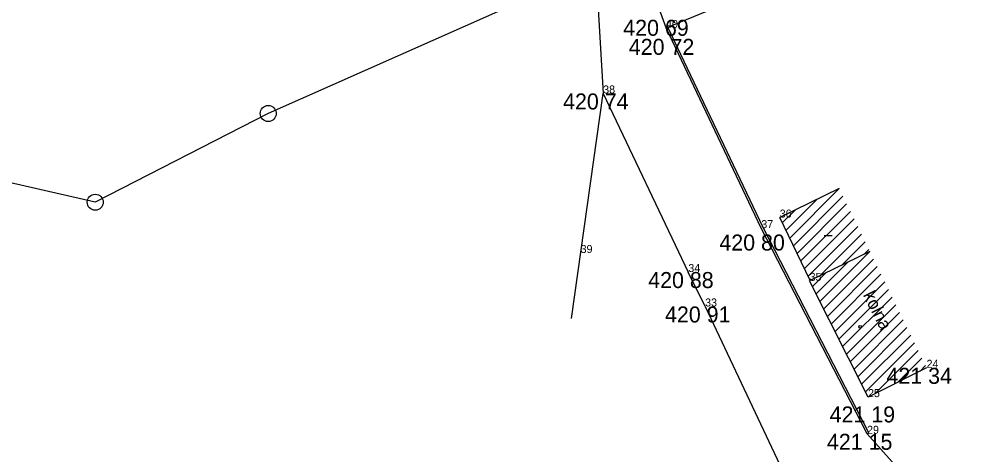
# Model space of a CAD drawing. Extents: x -559180 to -551373, y -1076947 to -1072071.
# Drawn here: x -554557.1 to -554497, y -1073522.7 to -1073495.5 of the extents above; entities that cross this region are included whole.
import ezdxf

# ---------------------------------------------------------------- set-up
doc = ezdxf.new("R2010")
doc.units = 0
for name, color, linetype in [('12_PLOTY', 7, 'Continuous'), ('14_BUDOVY', 7, 'Continuous'), ('17_KOMUNIKACE', 7, 'Continuous'), ('1_VODA_ZN', 7, 'Continuous'), ('27_HRANA_PATA', 7, 'Continuous'), ('32', 7, 'Continuous'), ('3_BODY', 7, 'Continuous'), ('40_KANAL_ZN', 7, 'Continuous'), ('47_ZN_STAV_OBJ$', 7, 'Continuous'), ('52_POPIS_UCELOVY', 7, 'Continuous'), ('6_VYSKY', 7, 'Continuous'), ('kanal_stáv', 7, 'Continuous')]:
    doc.layers.add(name, color=color, linetype=linetype)

# ---------------------------------------------------------------- blocks, each defined once
blk = doc.blocks.new('POINT_DISPLAY')
blk.add_line((0, 0), (0, 0))
blk = doc.blocks.new('BZ')
at = {"layer": '47_ZN_STAV_OBJ$'}
blk.add_circle((0, 0), 0.0875, dxfattribs=at)
blk = doc.blocks.new('BD')
at = {"layer": '47_ZN_STAV_OBJ$'}
blk.add_line((-0.25, 0), (0.25, 0), dxfattribs=at)
blk = doc.blocks.new('SAK')
at = {"layer": '40_KANAL_ZN'}
blk.add_circle((0, 0), 0.5, dxfattribs=at)

msp = doc.modelspace()

# ---------------------------------------------------------------- linework, layer by layer
at = {"layer": '12_PLOTY'}
for p, q in [((-554516.67, -1073496.07), (-554496.9, -1073487.92)), ((-554510.72, -1073508.57), (-554516.67, -1073496.07)), ((-554510.605, -1073508.53), (-554516.558, -1073496.024)), ((-554522.589, -1073514.211), (-554520.6, -1073500.16)), ((-554520.6, -1073500.16), (-554515.28, -1073511.31)), ((-554504.11, -1073521.41), (-554510.72, -1073508.57)), ((-554504.003, -1073521.355), (-554510.605, -1073508.53)), ((-554514.23, -1073513.46), (-554515.28, -1073511.31)), ((-554514.23, -1073513.46), (-554507.72, -1073527.24)), ((-554504.11, -1073521.41), (-554504.003, -1073521.355)), ((-554500, -1073525.99), (-554504.11, -1073521.41))]:
    msp.add_line(p, q, dxfattribs=at)
at = {"layer": '14_BUDOVY'}
for p, q in [((-554505.848, -1073506.095), (-554509.57, -1073507.91)), ((-554507.655, -1073511.838), (-554509.57, -1073507.91)), ((-554503.933, -1073510.023), (-554507.655, -1073511.838)), ((-554507.655, -1073511.838), (-554507.7, -1073511.86)), ((-554504.05, -1073519.12), (-554507.7, -1073511.86)), ((-554500.39, -1073517.29), (-554504.05, -1073519.12))]:
    msp.add_line(p, q, dxfattribs=at)
at = {"layer": '17_KOMUNIKACE'}
msp.add_line((-554520.96, -1073494.16), (-554520.6, -1073500.16), dxfattribs=at)
at = {"layer": '27_HRANA_PATA'}
msp.add_line((-554516.67, -1073496.07), (-554517.7, -1073493.2), dxfattribs=at)
at = {"layer": '32'}
for p, q in [((-554508.945, -1073509.192), (-554505.848, -1073506.095)), ((-554509.177, -1073508.717), (-554507.228, -1073506.768)), ((-554508.713, -1073509.667), (-554505.616, -1073506.57)), ((-554508.481, -1073510.143), (-554505.385, -1073507.046)), ((-554509.408, -1073508.241), (-554508.608, -1073507.441)), ((-554508.25, -1073510.618), (-554505.153, -1073507.521)), ((-554508.018, -1073511.093), (-554504.921, -1073507.996)), ((-554507.786, -1073511.569), (-554504.689, -1073508.472)), ((-554507.057, -1073511.546), (-554504.458, -1073508.947)), ((-554505.676, -1073510.873), (-554504.226, -1073509.423)), ((-554507.054, -1073513.144), (-554503.933, -1073510.023)), ((-554504.296, -1073510.2), (-554503.994, -1073509.898)), ((-554507.291, -1073512.674), (-554505.313, -1073510.696)), ((-554506.818, -1073513.615), (-554503.701, -1073510.498)), ((-554506.581, -1073514.085), (-554503.469, -1073510.974)), ((-554507.527, -1073512.203), (-554506.693, -1073511.369)), ((-554506.345, -1073514.556), (-554503.238, -1073511.449)), ((-554506.108, -1073515.026), (-554503.006, -1073511.924)), ((-554505.871, -1073515.497), (-554502.774, -1073512.4)), ((-554505.635, -1073515.968), (-554502.542, -1073512.875)), ((-554505.398, -1073516.438), (-554502.311, -1073513.35)), ((-554505.162, -1073516.909), (-554502.079, -1073513.826)), ((-554504.925, -1073517.379), (-554501.847, -1073514.301)), ((-554504.689, -1073517.85), (-554501.615, -1073514.777)), ((-554504.452, -1073518.32), (-554501.384, -1073515.252)), ((-554504.216, -1073518.791), (-554501.152, -1073515.727)), ((-554503.625, -1073518.908), (-554500.92, -1073516.203)), ((-554502.211, -1073518.201), (-554500.688, -1073516.678)), ((-554500.797, -1073517.493), (-554500.457, -1073517.153))]:
    msp.add_line(p, q, dxfattribs=at)
at = {"layer": 'kanal_stáv'}
for p, q in [((-554514.39, -1073489.37), (-554541.53, -1073501.41)), ((-554552.34, -1073506.95), (-554607.35, -1073494.47)), ((-554541.53, -1073501.41), (-554552.34, -1073506.95))]:
    msp.add_line(p, q, dxfattribs=at)

# ---------------------------------------------------------------- block references
at = {"layer": '1_VODA_ZN'}
for p in [(-554516.67, -1073496.07), (-554520.6, -1073500.16), (-554509.57, -1073507.91), (-554510.72, -1073508.57), (-554522.01, -1073510.12), (-554515.28, -1073511.31), (-554507.7, -1073511.86), (-554514.23, -1073513.46), (-554500.39, -1073517.29), (-554504.05, -1073519.12), (-554504.11, -1073521.41)]:
    msp.add_blockref('POINT_DISPLAY', p, dxfattribs=at)
at = {"layer": '32'}
for p in [(-554505.848, -1073506.095), (-554503.933, -1073510.023)]:
    msp.add_blockref('POINT_DISPLAY', p, dxfattribs=at)
at = {"layer": '40_KANAL_ZN'}
msp.add_blockref('SAK', (-554541.53, -1073501.41), dxfattribs=at)
at = {"layer": '47_ZN_STAV_OBJ$'}
for name, p in [('BD', (-554506.544, -1073509.037)), ('BZ', (-554504.54, -1073514.73))]:
    msp.add_blockref(name, p, dxfattribs=at)
at = {"layer": 'kanal_stáv'}
msp.add_blockref('SAK', (-554552.34, -1073506.95), dxfattribs=at)

# ---------------------------------------------------------------- texts
at = {"layer": '3_BODY'}
for s, p in [('40', (-554516.67, -1073496.07)), ('38', (-554520.6, -1073500.16)), ('36', (-554509.57, -1073507.91)), ('37', (-554510.72, -1073508.57)), ('39', (-554522.01, -1073510.12)), ('34', (-554515.28, -1073511.31)), ('35', (-554507.7, -1073511.86)), ('33', (-554514.23, -1073513.46)), ('24', (-554500.39, -1073517.29)), ('25', (-554504.05, -1073519.12)), ('29', (-554504.11, -1073521.41))]:
    msp.add_text(s, height=0.5, dxfattribs=at).set_placement(p)
at = {"layer": '52_POPIS_UCELOVY'}
msp.add_text('kolna', height=0.8, rotation=296.69118, dxfattribs=at).set_placement((-554504.383, -1073512.734))
at = {"layer": '6_VYSKY'}
for s, p in [('420 69', (-554519.345, -1073496.559)), ('420 72', (-554518.997, -1073497.75)), ('420 74', (-554523.105, -1073501.16)), ('420 80', (-554513.338, -1073509.967)), ('420 88', (-554517.785, -1073512.31)), ('420 91', (-554516.735, -1073514.46)), ('421 34', (-554502.895, -1073518.29)), ('421 19', (-554506.446, -1073520.703)), ('421 15', (-554506.615, -1073522.41))]:
    msp.add_text(s, height=1, dxfattribs=at).set_placement(p)

doc.saveas('drawing.dxf')
